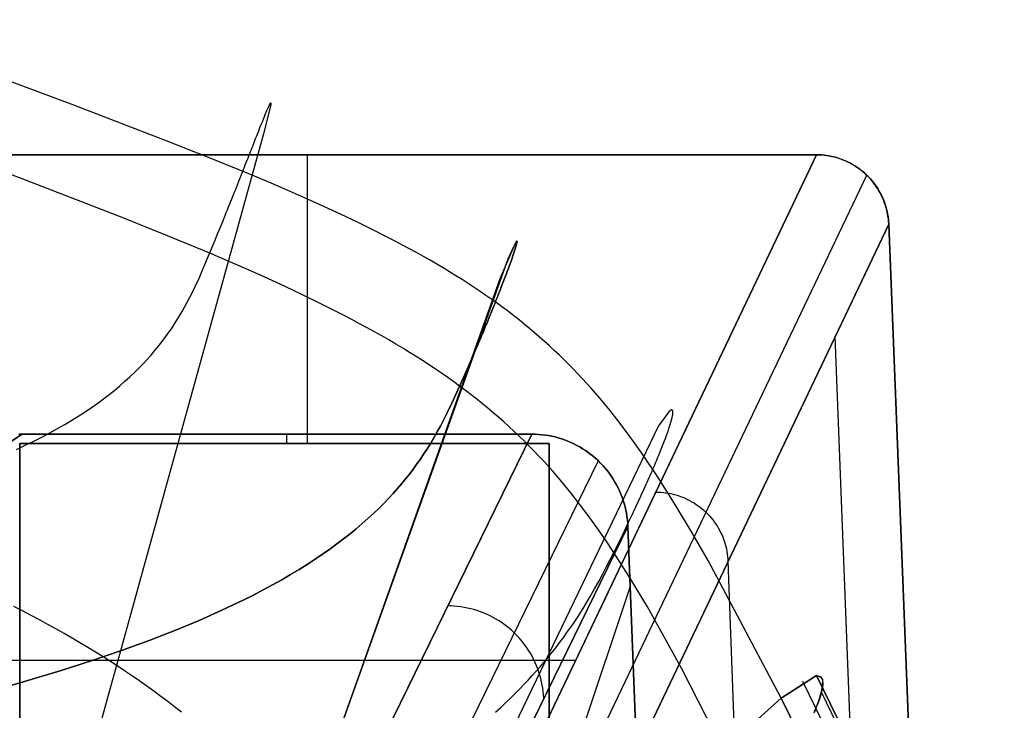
# Model space of a CAD drawing. Header units: millimetres. Extents: x -273 to 273, y -240 to 302.
# Tile 280 of 280: x 222 to 242, y 243 to 258. Entities that reach past the tile are written whole.
import ezdxf

# ---------------------------------------------------------------- set-up
doc = ezdxf.new("R2010")
doc.units = ezdxf.units.MM
doc.header["$MEASUREMENT"] = 0
doc.layers.add('IGES level 1', color=7, linetype='Continuous', true_color=0x3e413d)
doc.layers.add('IGES level 2', color=7, linetype='Continuous', true_color=0x008000)

msp = doc.modelspace()

# ---------------------------------------------------------------- linework, layer by layer
at = {"layer": 'IGES level 1'}
for p, q in [((215, 254.709), (238.559, 254.709)), ((238.559, 254.709), (215, 254.709)), ((227.981, 248.709), (227.981, 254.709)), ((228.542, 233.687, 420.443), (238.559, 254.709)), ((238.559, 254.709), (228.542, 233.687, 420.443)), ((238.559, 254.709), (238.611, 254.708, 0)), ((238.611, 254.708), (238.559, 254.709)), ((238.611, 254.708, 0), (238.664, 254.705, 0)), ((238.663, 254.705), (238.611, 254.708)), ((238.715, 254.7), (238.663, 254.705)), ((238.664, 254.705, 0), (238.716, 254.701, 0)), ((238.767, 254.694), (238.715, 254.7)), ((238.716, 254.701, 0), (238.767, 254.694, 0)), ((238.767, 254.694, 0), (238.819, 254.686, 0)), ((238.819, 254.685), (238.767, 254.694)), ((238.819, 254.686, 0), (238.87, 254.676, 0)), ((238.87, 254.675), (238.819, 254.685)), ((238.87, 254.676, 0), (238.921, 254.665, 0)), ((238.92, 254.663), (238.87, 254.675)), ((238.971, 254.65), (238.92, 254.663)), ((238.921, 254.665, 0), (238.971, 254.651, 0)), ((238.971, 254.651, 0), (239.021, 254.636, 0)), ((239.021, 254.635), (238.971, 254.65)), ((239.021, 254.636, 0), (239.071, 254.619, 0)), ((239.07, 254.618), (239.021, 254.635)), ((239.119, 254.599), (239.07, 254.618)), ((239.071, 254.619, 0), (239.119, 254.6, 0)), ((239.119, 254.6, 0), (239.167, 254.58, 0)), ((239.166, 254.578), (239.119, 254.599)), ((239.214, 254.556), (239.166, 254.578)), ((239.167, 254.58, 0), (239.215, 254.558, 0)), ((239.26, 254.533), (239.214, 254.556)), ((239.215, 254.558, 0), (239.261, 254.534, 0)), ((239.306, 254.507), (239.26, 254.533)), ((239.261, 254.534, 0), (239.307, 254.509, 0)), ((239.35, 254.48), (239.306, 254.507)), ((239.307, 254.509, 0), (239.352, 254.482, 0)), ((239.394, 254.452), (239.35, 254.48)), ((239.352, 254.482, 0), (239.396, 254.454, 0)), ((239.437, 254.422), (239.394, 254.452)), ((239.396, 254.454, 0), (239.438, 254.424, 0)), ((239.479, 254.391), (239.437, 254.422)), ((239.438, 254.424, 0), (239.48, 254.393, 0)), ((239.519, 254.358), (239.479, 254.391)), ((239.48, 254.393, 0), (239.521, 254.36, 0)), ((239.558, 254.324), (239.519, 254.358)), ((239.521, 254.36, 0), (239.56, 254.326, 0)), ((239.597, 254.288), (239.558, 254.324)), ((239.56, 254.326, 0), (239.598, 254.29, 0)), ((229.583, 233.266, 420.447), (239.601, 254.288, 0)), ((239.634, 254.252), (239.597, 254.288)), ((239.598, 254.29, 0), (239.635, 254.253, 0)), ((239.669, 254.214), (239.634, 254.252)), ((239.635, 254.253, 0), (239.671, 254.215, 0)), ((239.704, 254.174), (239.669, 254.214)), ((239.671, 254.215, 0), (239.705, 254.176, 0)), ((239.736, 254.134), (239.704, 254.174)), ((239.705, 254.176, 0), (239.738, 254.136, 0)), ((239.768, 254.092), (239.736, 254.134)), ((239.738, 254.136, 0), (239.77, 254.094, 0)), ((239.798, 254.05), (239.768, 254.092)), ((239.77, 254.094, 0), (239.8, 254.051, 0)), ((239.827, 254.006), (239.798, 254.05)), ((239.8, 254.051, 0), (239.828, 254.008, 0)), ((239.854, 253.962), (239.827, 254.006)), ((239.828, 254.008, 0), (239.855, 253.963, 0)), ((239.879, 253.916), (239.854, 253.962)), ((239.855, 253.963, 0), (239.881, 253.917, 0)), ((239.903, 253.87), (239.879, 253.916)), ((239.881, 253.917, 0), (239.905, 253.871, 0)), ((239.925, 253.823), (239.903, 253.87)), ((239.905, 253.871, 0), (239.927, 253.824, 0)), ((239.946, 253.775), (239.925, 253.823)), ((239.927, 253.824, 0), (239.947, 253.776, 0)), ((239.965, 253.726), (239.946, 253.775)), ((239.947, 253.776, 0), (239.966, 253.727, 0)), ((239.982, 253.677), (239.965, 253.726)), ((239.966, 253.727, 0), (239.983, 253.678, 0)), ((239.997, 253.627), (239.982, 253.677)), ((239.983, 253.678, 0), (239.999, 253.628, 0)), ((240.011, 253.577), (239.997, 253.627)), ((239.999, 253.628, 0), (240.012, 253.577, 0)), ((240.023, 253.526), (240.011, 253.577)), ((240.012, 253.577, 0), (240.024, 253.527, 0)), ((240.034, 253.475), (240.023, 253.526)), ((240.024, 253.527, 0), (240.034, 253.475, 0)), ((240.034, 253.475, 0), (240.043, 253.424, 0)), ((240.042, 253.424), (240.034, 253.475)), ((240.049, 253.372), (240.042, 253.424)), ((240.043, 253.424, 0), (240.049, 253.372, 0)), ((240.049, 253.372, 0), (240.054, 253.32, 0)), ((240.054, 253.32), (240.049, 253.372)), ((240.054, 253.32, 0), (240.057, 253.268)), ((240.057, 253.268), (240.054, 253.32)), ((240.057, 253.268), (230.041, 232.241, 420.406)), ((230.041, 232.241, 420.406), (240.057, 253.268)), ((240.057, 253.268), (240.985, 229.709)), ((240.985, 229.709), (240.057, 253.268)), ((239.96, 224.814, 46.729), (238.945, 250.934, 46.67)), ((190.145, 227.796, 418.308), (222.05, 248.902, 6)), ((222.05, 248.902, 6), (190.145, 227.796, 418.308)), ((222.05, 248.902, 6), (221.979, 248.901, 6)), ((221.979, 248.901, 6), (222.05, 248.902, 6)), ((232.641, 248.902, 6), (222.05, 248.902, 6)), ((222.05, 248.902, 6), (232.641, 248.902, 6)), ((222.242, 227.642, 421.314), (232.641, 248.902, 6)), ((232.641, 248.902, 6), (222.242, 227.642, 421.314)), ((227.55, 248.709, 6), (227.55, 248.902, 6)), ((232.71, 248.901, 6), (232.641, 248.902, 6)), ((232.641, 248.902, 6), (232.71, 248.901, 6)), ((232.78, 248.897, 6), (232.71, 248.901, 6)), ((232.71, 248.901, 6), (232.78, 248.897, 6)), ((232.849, 248.891, 6), (232.78, 248.897, 6)), ((232.78, 248.897, 6), (232.849, 248.891, 6)), ((232.918, 248.883, 6), (232.849, 248.891, 6)), ((232.849, 248.891, 6), (232.918, 248.882, 6)), ((232.987, 248.872, 6), (232.918, 248.883, 6)), ((232.918, 248.882, 6), (232.987, 248.872, 6)), ((233.055, 248.858, 6), (232.987, 248.872, 6)), ((232.987, 248.872, 6), (233.055, 248.858, 6)), ((233.123, 248.843, 6), (233.055, 248.858, 6)), ((233.055, 248.858, 6), (233.123, 248.843, 6)), ((233.19, 248.825, 6), (233.123, 248.843, 6)), ((233.123, 248.843, 6), (233.19, 248.825, 6)), ((233.257, 248.805, 6), (233.19, 248.825, 6)), ((233.19, 248.825, 6), (233.257, 248.804, 6)), ((233.323, 248.782, 6), (233.257, 248.805, 6)), ((233.257, 248.804, 6), (233.323, 248.782, 6)), ((233.388, 248.757, 6), (233.323, 248.782, 6)), ((233.323, 248.782, 6), (233.388, 248.757, 6)), ((222, 235.709), (222, 248.709)), ((222, 248.709), (222, 248.709, 6)), ((222, 248.709, 6), (222, 235.709, 6)), ((222, 235.709, 3), (222, 248.709, 3)), ((222, 248.709), (233, 248.709)), ((233, 248.709, 6), (222, 248.709, 6)), ((222, 248.709, 6), (222, 248.709)), ((222, 248.709, 3), (233, 248.709, 3)), ((233, 248.709, 6), (222, 248.709, 6)), ((222, 248.709, 6), (222, 235.709, 6)), ((222, 235.709), (222, 248.709)), ((222, 248.709), (233, 248.709)), ((227.5, 248.709), (227.5, 248.709, 6)), ((233, 248.709), (233, 248.709, 6)), ((233, 248.709), (233, 235.709)), ((233, 235.709, 6), (233, 248.709, 6)), ((233, 248.709, 6), (233, 248.709)), ((233, 248.709, 3), (233, 235.709, 3)), ((233, 235.709, 6), (233, 248.709, 6)), ((233, 248.709), (233, 235.709)), ((233.452, 248.73, 6), (233.388, 248.757, 6)), ((233.388, 248.757, 6), (233.452, 248.73, 6)), ((233.515, 248.701, 6), (233.452, 248.73, 6)), ((233.452, 248.73, 6), (233.515, 248.7, 6)), ((233.577, 248.669, 6), (233.515, 248.701, 6)), ((233.515, 248.7, 6), (233.577, 248.669, 6)), ((233.638, 248.635, 6), (233.577, 248.669, 6)), ((233.577, 248.669, 6), (233.638, 248.635, 6)), ((233.697, 248.6, 6), (233.638, 248.635, 6)), ((233.638, 248.635, 6), (233.697, 248.599, 6)), ((233.756, 248.562, 6), (233.697, 248.6, 6)), ((233.697, 248.599, 6), (233.756, 248.562, 6)), ((233.813, 248.522, 6), (233.756, 248.562, 6)), ((233.756, 248.562, 6), (233.813, 248.522, 6)), ((233.869, 248.48, 6), (233.813, 248.522, 6)), ((233.813, 248.522, 6), (233.868, 248.48, 6)), ((233.868, 248.48, 6), (233.923, 248.436, 6)), ((233.923, 248.436, 6), (233.869, 248.48, 6)), ((233.975, 248.391, 6), (233.923, 248.436, 6)), ((233.923, 248.436, 6), (233.975, 248.391, 6)), ((234.026, 248.344, 6), (233.975, 248.391, 6)), ((233.975, 248.391, 6), (234.026, 248.343, 6)), ((234.022, 248.347, 6), (223.626, 227.073, 421.464)), ((234.076, 248.294, 6), (234.026, 248.344, 6)), ((234.026, 248.343, 6), (234.075, 248.294, 6)), ((234.075, 248.294, 6), (234.123, 248.243, 6)), ((234.123, 248.244, 6), (234.076, 248.294, 6)), ((234.169, 248.191, 6), (234.123, 248.244, 6)), ((234.123, 248.243, 6), (234.169, 248.191, 6)), ((234.213, 248.137, 6), (234.169, 248.191, 6)), ((234.169, 248.191, 6), (234.213, 248.137, 6)), ((234.255, 248.082, 6), (234.213, 248.137, 6)), ((234.213, 248.137, 6), (234.255, 248.082, 6)), ((234.295, 248.025, 6), (234.255, 248.082, 6)), ((234.255, 248.082, 6), (234.295, 248.025, 6)), ((234.333, 247.967, 6), (234.295, 248.025, 6)), ((234.295, 248.025, 6), (234.333, 247.966, 6)), ((234.369, 247.907, 6), (234.333, 247.967, 6)), ((234.333, 247.966, 6), (234.369, 247.907, 6)), ((234.403, 247.846, 6), (234.369, 247.907, 6)), ((234.369, 247.907, 6), (234.402, 247.846, 6)), ((234.402, 247.846, 6), (234.434, 247.784, 6)), ((234.434, 247.784, 6), (234.403, 247.846, 6)), ((234.464, 247.721, 6), (234.434, 247.784, 6)), ((234.434, 247.784, 6), (234.464, 247.721, 6)), ((234.491, 247.657, 6), (234.464, 247.721, 6)), ((234.464, 247.721, 6), (234.491, 247.657, 6)), ((234.516, 247.592, 6), (234.491, 247.657, 6)), ((234.491, 247.657, 6), (234.516, 247.592, 6)), ((234.539, 247.527, 6), (234.516, 247.592, 6)), ((234.516, 247.592, 6), (234.539, 247.527, 6)), ((235.219, 247.699, 140.201), (235.271, 247.698, 140.203)), ((235.271, 247.698, 140.203), (235.323, 247.695, 140.204)), ((235.323, 247.695, 140.204), (235.375, 247.691, 140.205)), ((235.375, 247.691, 140.205), (235.427, 247.684, 140.206)), ((235.427, 247.684, 140.206), (235.479, 247.676, 140.206)), ((235.479, 247.676, 140.206), (235.53, 247.666, 140.207)), ((235.53, 247.666, 140.207), (235.581, 247.654, 140.208)), ((235.581, 247.654, 140.208), (235.631, 247.641, 140.208)), ((235.631, 247.641, 140.208), (235.681, 247.625, 140.209)), ((235.681, 247.625, 140.209), (235.731, 247.608, 140.209)), ((235.731, 247.608, 140.209), (235.779, 247.59, 140.209)), ((235.779, 247.59, 140.209), (235.827, 247.569, 140.209)), ((235.827, 247.569, 140.209), (235.875, 247.547, 140.209)), ((234.56, 247.46, 6), (234.539, 247.527, 6)), ((234.539, 247.527, 6), (234.56, 247.46, 6)), ((234.578, 247.393, 6), (234.56, 247.46, 6)), ((234.56, 247.46, 6), (234.578, 247.393, 6)), ((234.594, 247.325, 6), (234.578, 247.393, 6)), ((234.578, 247.393, 6), (234.594, 247.325, 6)), ((235.875, 247.547, 140.209), (235.921, 247.524, 140.209)), ((235.921, 247.524, 140.209), (235.967, 247.498, 140.209)), ((235.967, 247.498, 140.209), (236.012, 247.472, 140.209)), ((236.012, 247.472, 140.209), (236.056, 247.443, 140.209)), ((236.056, 247.443, 140.209), (236.098, 247.413, 140.208)), ((236.098, 247.413, 140.208), (236.14, 247.382, 140.208)), ((236.14, 247.382, 140.208), (236.181, 247.349, 140.207)), ((236.181, 247.349, 140.207), (236.22, 247.315, 140.206)), ((234.607, 247.257, 6), (234.594, 247.325, 6)), ((234.594, 247.325, 6), (234.607, 247.257, 6)), ((234.618, 247.188, 6), (234.607, 247.257, 6)), ((234.607, 247.257, 6), (234.618, 247.188, 6)), ((234.627, 247.119, 6), (234.618, 247.188, 6)), ((234.618, 247.188, 6), (234.627, 247.119, 6)), ((236.22, 247.315, 140.206), (236.258, 247.279, 140.205)), ((236.258, 247.279, 140.205), (236.295, 247.243, 140.204)), ((236.295, 247.243, 140.204), (236.331, 247.204, 140.203)), ((236.331, 247.204, 140.203), (236.365, 247.165, 140.202)), ((236.365, 247.165, 140.202), (236.398, 247.125, 140.201)), ((234.637, 246.981, 6), (224.233, 225.699, 421.551)), ((224.233, 225.699, 421.551), (234.637, 246.981, 6)), ((234.633, 247.05, 6), (234.627, 247.119, 6)), ((234.627, 247.119, 6), (234.633, 247.05, 6)), ((234.637, 246.981, 6), (234.633, 247.05, 6)), ((234.633, 247.05, 6), (234.637, 246.981, 6)), ((235.042, 236.682, 6), (234.637, 246.981, 6)), ((234.637, 246.981, 6), (235.042, 236.682, 6)), ((236.398, 247.125, 140.201), (236.43, 247.083, 140.2)), ((236.43, 247.083, 140.2), (236.46, 247.04, 140.198)), ((236.46, 247.04, 140.198), (236.489, 246.997, 140.197)), ((236.489, 246.997, 140.197), (236.516, 246.952, 140.195)), ((236.516, 246.952, 140.195), (236.541, 246.906, 140.193)), ((236.541, 246.906, 140.193), (236.565, 246.86, 140.192)), ((236.565, 246.86, 140.192), (236.587, 246.813, 140.19)), ((236.587, 246.813, 140.19), (236.608, 246.765, 140.188)), ((236.608, 246.765, 140.188), (236.626, 246.716, 140.186)), ((236.626, 246.716, 140.186), (236.644, 246.667, 140.184)), ((236.644, 246.667, 140.184), (236.659, 246.617, 140.182)), ((236.659, 246.617, 140.182), (236.673, 246.567, 140.179)), ((236.673, 246.567, 140.179), (236.685, 246.516, 140.177)), ((236.685, 246.516, 140.177), (236.695, 246.465, 140.175)), ((236.695, 246.465, 140.175), (236.703, 246.413, 140.173)), ((236.703, 246.413, 140.173), (236.71, 246.362, 140.17)), ((236.71, 246.362, 140.17), (236.714, 246.31, 140.168)), ((236.714, 246.31, 140.168), (236.717, 246.258, 140.165)), ((237.9, 215.019, 140.224), (236.721, 246.265, 140.01)), ((224.579, 215.578, 421.771), (234.687, 245.724, 6)), ((230.959, 245.331, 75.737), (230.89, 245.332, 75.736)), ((231.029, 245.327, 75.739), (230.959, 245.331, 75.737)), ((231.098, 245.321, 75.74), (231.029, 245.327, 75.739)), ((231.167, 245.312, 75.742), (231.098, 245.321, 75.74)), ((231.236, 245.301, 75.743), (231.167, 245.312, 75.742)), ((231.304, 245.288, 75.744), (231.236, 245.301, 75.743)), ((231.372, 245.272, 75.745), (231.304, 245.288, 75.744)), ((231.439, 245.254, 75.745), (231.372, 245.272, 75.745)), ((231.506, 245.234, 75.746), (231.439, 245.254, 75.745)), ((231.572, 245.211, 75.747), (231.506, 245.234, 75.746)), ((231.637, 245.187, 75.747), (231.572, 245.211, 75.747)), ((231.701, 245.159, 75.747), (231.637, 245.187, 75.747)), ((231.764, 245.13, 75.747), (231.701, 245.159, 75.747)), ((231.826, 245.098, 75.747), (231.764, 245.13, 75.747)), ((231.887, 245.065, 75.747), (231.826, 245.098, 75.747)), ((231.946, 245.029, 75.747), (231.887, 245.065, 75.747)), ((232.005, 244.991, 75.746), (231.946, 245.029, 75.747)), ((232.062, 244.951, 75.746), (232.005, 244.991, 75.746)), ((232.118, 244.91, 75.745), (232.062, 244.951, 75.746)), ((232.172, 244.866, 75.744), (232.118, 244.91, 75.745)), ((232.224, 244.82, 75.743), (232.172, 244.866, 75.744)), ((232.275, 244.773, 75.742), (232.224, 244.82, 75.743)), ((232.325, 244.724, 75.74), (232.275, 244.773, 75.742)), ((232.372, 244.673, 75.739), (232.325, 244.724, 75.74)), ((232.418, 244.621, 75.738), (232.372, 244.673, 75.739)), ((232.462, 244.567, 75.736), (232.418, 244.621, 75.738)), ((232.504, 244.511, 75.734), (232.462, 244.567, 75.736)), ((232.544, 244.454, 75.732), (232.504, 244.511, 75.734)), ((232.582, 244.396, 75.73), (232.544, 244.454, 75.732)), ((232.618, 244.337, 75.728), (232.582, 244.396, 75.73)), ((232.652, 244.276, 75.726), (232.618, 244.337, 75.728)), ((233.551, 244.198, 210.221), (198.483, 244.198, 210.221)), ((232.684, 244.214, 75.723), (232.652, 244.276, 75.726)), ((232.713, 244.151, 75.721), (232.684, 244.214, 75.723)), ((232.741, 244.087, 75.718), (232.713, 244.151, 75.721)), ((232.766, 244.022, 75.716), (232.741, 244.087, 75.718)), ((232.789, 243.957, 75.713), (232.766, 244.022, 75.716)), ((232.81, 243.89, 75.71), (232.789, 243.957, 75.713)), ((232.828, 243.823, 75.707), (232.81, 243.89, 75.71)), ((232.844, 243.756, 75.704), (232.828, 243.823, 75.707)), ((232.857, 243.687, 75.701), (232.844, 243.756, 75.704)), ((232.868, 243.619, 75.698), (232.857, 243.687, 75.701)), ((232.877, 243.55, 75.694), (232.868, 243.619, 75.698)), ((232.884, 243.481, 75.691), (232.877, 243.55, 75.694)), ((232.888, 243.411, 75.687), (232.884, 243.481, 75.691))]:
    msp.add_line(p, q, dxfattribs=at)
at = {"layer": 'IGES level 2', "color": 31, "true_color": 0xfabe47}
for p, q in [((223.128, 255.739, 759.161), (218.351, 257.517, 757.993)), ((222.051, 254.212, 798.046), (216.99, 256.104, 796.691)), ((225.099, 254.981, 759.584), (223.128, 255.739, 759.161)), ((227.167, 255.696, 792.148), (227.189, 255.744, 791.051)), ((227.189, 255.744, 791.051), (227.216, 255.786, 788.486)), ((227.218, 255.751, 785.383), (227.194, 255.636, 781.687)), ((227.216, 255.786, 788.486), (227.218, 255.751, 785.383)), ((227.194, 255.636, 781.687), (227.066, 255.147, 772.296)), ((227.085, 255.502, 794.407), (227.104, 255.549, 794.007)), ((227.104, 255.549, 794.007), (227.138, 255.631, 793.131)), ((227.138, 255.631, 793.131), (227.167, 255.696, 792.148)), ((226.993, 255.273, 795.771), (227.018, 255.336, 795.463)), ((227.018, 255.336, 795.463), (227.042, 255.395, 795.134)), ((227.042, 255.395, 795.134), (227.064, 255.45, 794.782)), ((227.064, 255.45, 794.782), (227.085, 255.502, 794.407)), ((227.066, 255.147, 772.296), (222.882, 240.007, 586.845)), ((226.925, 255.1, 796.45), (226.939, 255.136, 796.324)), ((226.939, 255.136, 796.324), (226.967, 255.207, 796.058)), ((226.967, 255.207, 796.058), (226.993, 255.273, 795.771)), ((225.992, 254.626, 759.748), (225.099, 254.981, 759.584)), ((226.848, 254.904, 797.013), (226.864, 254.945, 796.909)), ((226.864, 254.945, 796.909), (226.88, 254.985, 796.801)), ((226.88, 254.985, 796.801), (226.895, 255.024, 796.689)), ((226.895, 255.024, 796.689), (226.91, 255.062, 796.572)), ((226.91, 255.062, 796.572), (226.925, 255.1, 796.45)), ((226.763, 254.687, 797.471), (226.78, 254.732, 797.387)), ((226.78, 254.732, 797.387), (226.798, 254.776, 797.299)), ((226.798, 254.776, 797.299), (226.815, 254.82, 797.208)), ((226.815, 254.82, 797.208), (226.831, 254.862, 797.112)), ((226.831, 254.862, 797.112), (226.848, 254.904, 797.013)), ((226.827, 254.283, 759.878), (225.992, 254.626, 759.748)), ((226.688, 254.499, 797.772), (226.707, 254.547, 797.701)), ((226.707, 254.547, 797.701), (226.726, 254.595, 797.628)), ((226.726, 254.595, 797.628), (226.744, 254.641, 797.551)), ((226.744, 254.641, 797.551), (226.763, 254.687, 797.471)), ((226.609, 254.298, 798.021), (226.63, 254.35, 797.963)), ((226.63, 254.35, 797.963), (226.649, 254.4, 797.902)), ((226.649, 254.4, 797.902), (226.669, 254.45, 797.838)), ((226.669, 254.45, 797.838), (226.688, 254.499, 797.772)), ((224.131, 253.405, 798.539), (222.051, 254.212, 798.046)), ((226.525, 254.086, 798.226), (226.547, 254.14, 798.179)), ((226.547, 254.14, 798.179), (226.568, 254.194, 798.129)), ((226.568, 254.194, 798.129), (226.589, 254.246, 798.076)), ((226.589, 254.246, 798.076), (226.609, 254.298, 798.021)), ((227.223, 254.116, 759.93), (226.827, 254.283, 759.878)), ((227.607, 253.951, 759.973), (227.223, 254.116, 759.93)), ((226.436, 253.862, 798.394), (226.459, 253.919, 798.355)), ((226.459, 253.919, 798.355), (226.481, 253.975, 798.314)), ((226.481, 253.975, 798.314), (226.503, 254.031, 798.271)), ((226.503, 254.031, 798.271), (226.525, 254.086, 798.226)), ((227.978, 253.788, 760.006), (227.607, 253.951, 759.973)), ((226.366, 253.687, 798.499), (226.39, 253.746, 798.465)), ((226.39, 253.746, 798.465), (226.413, 253.804, 798.43)), ((226.413, 253.804, 798.43), (226.436, 253.862, 798.394)), ((228.336, 253.627, 760.03), (227.978, 253.788, 760.006)), ((226.268, 253.445, 798.617), (226.293, 253.507, 798.589)), ((226.293, 253.507, 798.589), (226.318, 253.567, 798.561)), ((226.318, 253.567, 798.561), (226.342, 253.628, 798.53)), ((226.342, 253.628, 798.53), (226.366, 253.687, 798.499)), ((228.682, 253.466, 760.043), (228.336, 253.627, 760.03)), ((225.071, 253.027, 798.731), (224.131, 253.405, 798.539)), ((226.166, 253.193, 798.716), (226.218, 253.32, 798.668)), ((226.218, 253.32, 798.668), (226.268, 253.445, 798.617)), ((229.016, 253.307, 760.047), (228.682, 253.466, 760.043)), ((229.34, 253.149, 760.04), (229.016, 253.307, 760.047)), ((226.113, 253.064, 798.761), (226.166, 253.193, 798.716)), ((229.652, 252.991, 760.022), (229.34, 253.149, 760.04)), ((225.948, 252.662, 798.885), (225.071, 253.027, 798.731)), ((225.808, 252.328, 798.984), (226.06, 252.932, 798.803)), ((226.06, 252.932, 798.803), (226.113, 253.064, 798.761)), ((229.804, 252.912, 760.009), (229.652, 252.991, 760.022)), ((229.954, 252.833, 759.994), (229.804, 252.912, 760.009)), ((232.265, 252.8, 780.566), (232.325, 252.91, 785.673)), ((232.325, 252.91, 785.673), (232.265, 252.8, 780.566)), ((232.332, 252.883, 789.661), (232.317, 252.822, 791.281)), ((232.317, 252.822, 791.281), (232.332, 252.883, 789.661)), ((232.325, 252.91, 785.673), (232.335, 252.913, 787.797)), ((232.335, 252.913, 787.797), (232.325, 252.91, 785.673)), ((232.335, 252.913, 787.797), (232.332, 252.883, 789.661)), ((232.332, 252.883, 789.661), (232.335, 252.913, 787.797)), ((230.101, 252.754, 759.975), (229.954, 252.833, 759.994)), ((230.246, 252.675, 759.954), (230.101, 252.754, 759.975)), ((230.388, 252.595, 759.93), (230.246, 252.675, 759.954)), ((232.265, 252.8, 780.566), (231.978, 252.129, 766.412)), ((232.15, 252.543, 774.194), (232.265, 252.8, 780.566)), ((232.27, 252.673, 793.296), (232.248, 252.609, 793.866)), ((232.248, 252.609, 793.866), (232.27, 252.673, 793.296)), ((232.289, 252.73, 792.677), (232.27, 252.673, 793.296)), ((232.27, 252.673, 793.296), (232.289, 252.73, 792.677)), ((232.317, 252.822, 791.281), (232.289, 252.73, 792.677)), ((232.289, 252.73, 792.677), (232.317, 252.822, 791.281)), ((226.365, 252.484, 798.947), (225.948, 252.662, 798.885)), ((226.767, 252.308, 798.999), (226.365, 252.484, 798.947)), ((226.573, 236.931, 545.676), (232.15, 252.543, 774.194)), ((230.528, 252.516, 759.903), (230.388, 252.595, 759.93)), ((230.666, 252.436, 759.873), (230.528, 252.516, 759.903)), ((232.224, 252.538, 794.388), (232.196, 252.46, 794.866)), ((232.196, 252.46, 794.866), (232.224, 252.538, 794.388)), ((232.248, 252.609, 793.866), (232.224, 252.538, 794.388)), ((232.224, 252.538, 794.388), (232.248, 252.609, 793.866)), ((225.733, 252.157, 799.031), (225.808, 252.328, 798.984)), ((227.155, 252.134, 799.039), (226.767, 252.308, 798.999)), ((230.801, 252.356, 759.84), (230.666, 252.436, 759.873)), ((230.934, 252.276, 759.805), (230.801, 252.356, 759.84)), ((231.065, 252.196, 759.766), (230.934, 252.276, 759.805)), ((232.132, 252.285, 795.696), (232.114, 252.237, 795.879)), ((232.114, 252.237, 795.879), (232.132, 252.285, 795.696)), ((232.149, 252.331, 795.504), (232.132, 252.285, 795.696)), ((232.132, 252.285, 795.696), (232.149, 252.331, 795.504)), ((232.165, 252.376, 795.301), (232.149, 252.331, 795.504)), ((232.149, 252.331, 795.504), (232.165, 252.376, 795.301)), ((232.196, 252.46, 794.866), (232.165, 252.376, 795.301)), ((232.165, 252.376, 795.301), (232.196, 252.46, 794.866)), ((225.653, 251.984, 799.077), (225.733, 252.157, 799.031)), ((231.978, 252.129, 766.412), (226.573, 236.931, 545.676)), ((227.53, 251.961, 799.069), (227.155, 252.134, 799.039)), ((231.194, 252.115, 759.724), (231.065, 252.196, 759.766)), ((231.321, 252.033, 759.679), (231.194, 252.115, 759.724)), ((232.056, 252.084, 796.375), (232.035, 252.03, 796.523)), ((232.035, 252.03, 796.523), (232.056, 252.084, 796.375)), ((232.076, 252.137, 796.218), (232.056, 252.084, 796.375)), ((232.056, 252.084, 796.375), (232.076, 252.137, 796.218)), ((232.095, 252.188, 796.053), (232.076, 252.137, 796.218)), ((232.076, 252.137, 796.218), (232.095, 252.188, 796.053)), ((232.114, 252.237, 795.879), (232.095, 252.188, 796.053)), ((232.095, 252.188, 796.053), (232.114, 252.237, 795.879)), ((225.568, 251.809, 799.121), (225.653, 251.984, 799.077)), ((227.892, 251.79, 799.087), (227.53, 251.961, 799.069)), ((231.445, 251.951, 759.632), (231.321, 252.033, 759.679)), ((231.568, 251.869, 759.581), (231.445, 251.951, 759.632)), ((231.689, 251.786, 759.526), (231.568, 251.869, 759.581)), ((231.969, 251.86, 796.919), (231.957, 251.83, 796.979)), ((231.957, 251.83, 796.979), (231.969, 251.86, 796.919)), ((231.992, 251.918, 796.795), (231.969, 251.86, 796.919)), ((231.969, 251.86, 796.919), (231.992, 251.918, 796.795)), ((232.014, 251.975, 796.662), (231.992, 251.918, 796.795)), ((231.992, 251.918, 796.795), (232.014, 251.975, 796.662)), ((232.035, 252.03, 796.523), (232.014, 251.975, 796.662)), ((232.014, 251.975, 796.662), (232.035, 252.03, 796.523)), ((225.476, 251.632, 799.161), (225.523, 251.72, 799.141)), ((225.523, 251.72, 799.141), (225.568, 251.809, 799.121)), ((228.241, 251.62, 799.094), (227.892, 251.79, 799.087)), ((231.808, 251.703, 759.469), (231.689, 251.786, 759.526)), ((231.925, 251.619, 759.409), (231.808, 251.703, 759.469)), ((231.884, 251.645, 797.301), (231.871, 251.613, 797.349)), ((231.871, 251.613, 797.349), (231.884, 251.645, 797.301)), ((231.896, 251.677, 797.251), (231.884, 251.645, 797.301)), ((231.884, 251.645, 797.301), (231.896, 251.677, 797.251)), ((231.909, 251.708, 797.2), (231.896, 251.677, 797.251)), ((231.896, 251.677, 797.251), (231.909, 251.708, 797.2)), ((231.921, 251.739, 797.147), (231.909, 251.708, 797.2)), ((231.909, 251.708, 797.2), (231.921, 251.739, 797.147)), ((231.933, 251.77, 797.093), (231.921, 251.739, 797.147)), ((231.921, 251.739, 797.147), (231.933, 251.77, 797.093)), ((231.945, 251.8, 797.037), (231.933, 251.77, 797.093)), ((231.933, 251.77, 797.093), (231.945, 251.8, 797.037)), ((231.957, 251.83, 796.979), (231.945, 251.8, 797.037)), ((231.945, 251.8, 797.037), (231.957, 251.83, 796.979)), ((225.324, 251.364, 799.213), (225.376, 251.453, 799.197)), ((225.376, 251.453, 799.197), (225.427, 251.543, 799.179)), ((225.427, 251.543, 799.179), (225.476, 251.632, 799.161)), ((228.579, 251.451, 799.089), (228.241, 251.62, 799.094)), ((228.743, 251.366, 799.081), (228.579, 251.451, 799.089)), ((231.804, 251.447, 797.566), (231.79, 251.413, 797.606)), ((231.79, 251.413, 797.606), (231.804, 251.447, 797.566)), ((231.818, 251.481, 797.526), (231.804, 251.447, 797.566)), ((231.804, 251.447, 797.566), (231.818, 251.481, 797.526)), ((231.831, 251.515, 797.483), (231.818, 251.481, 797.526)), ((231.818, 251.481, 797.526), (231.831, 251.515, 797.483)), ((231.845, 251.548, 797.44), (231.831, 251.515, 797.483)), ((231.831, 251.515, 797.483), (231.845, 251.548, 797.44)), ((231.858, 251.58, 797.395), (231.845, 251.548, 797.44)), ((231.845, 251.548, 797.44), (231.858, 251.58, 797.395)), ((231.871, 251.613, 797.349), (231.858, 251.58, 797.395)), ((231.858, 251.58, 797.395), (231.871, 251.613, 797.349)), ((232.041, 251.534, 759.345), (231.925, 251.619, 759.409)), ((232.154, 251.449, 759.278), (232.041, 251.534, 759.345)), ((232.266, 251.363, 759.208), (232.154, 251.449, 759.278)), ((225.211, 251.183, 799.241), (225.268, 251.274, 799.227)), ((225.268, 251.274, 799.227), (225.324, 251.364, 799.213)), ((228.904, 251.282, 799.071), (228.743, 251.366, 799.081)), ((229.063, 251.197, 799.058), (228.904, 251.282, 799.071)), ((231.718, 251.238, 797.784), (231.703, 251.202, 797.816)), ((231.703, 251.202, 797.816), (231.718, 251.238, 797.784)), ((231.733, 251.274, 797.751), (231.718, 251.238, 797.784)), ((231.718, 251.238, 797.784), (231.733, 251.274, 797.751)), ((231.747, 251.309, 797.716), (231.733, 251.274, 797.751)), ((231.733, 251.274, 797.751), (231.747, 251.309, 797.716)), ((231.762, 251.344, 797.681), (231.747, 251.309, 797.716)), ((231.747, 251.309, 797.716), (231.762, 251.344, 797.681)), ((231.776, 251.379, 797.644), (231.762, 251.344, 797.681)), ((231.762, 251.344, 797.681), (231.776, 251.379, 797.644)), ((231.79, 251.413, 797.606), (231.776, 251.379, 797.644)), ((231.776, 251.379, 797.644), (231.79, 251.413, 797.606)), ((232.377, 251.276, 759.134), (232.266, 251.363, 759.208)), ((232.485, 251.189, 759.057), (232.377, 251.276, 759.134)), ((225.088, 251.002, 799.262), (225.151, 251.093, 799.252)), ((225.151, 251.093, 799.252), (225.211, 251.183, 799.241)), ((229.219, 251.113, 799.042), (229.063, 251.197, 799.058)), ((229.372, 251.028, 799.022), (229.219, 251.113, 799.042)), ((231.642, 251.056, 797.934), (231.627, 251.018, 797.961)), ((231.627, 251.018, 797.961), (231.642, 251.056, 797.934)), ((231.658, 251.093, 797.906), (231.642, 251.056, 797.934)), ((231.642, 251.056, 797.934), (231.658, 251.093, 797.906)), ((231.673, 251.13, 797.877), (231.658, 251.093, 797.906)), ((231.658, 251.093, 797.906), (231.673, 251.13, 797.877)), ((231.688, 251.166, 797.847), (231.673, 251.13, 797.877)), ((231.673, 251.13, 797.877), (231.688, 251.166, 797.847)), ((231.703, 251.202, 797.816), (231.688, 251.166, 797.847)), ((231.688, 251.166, 797.847), (231.703, 251.202, 797.816)), ((232.593, 251.1, 758.977), (232.485, 251.189, 759.057)), ((232.699, 251.011, 758.893), (232.593, 251.1, 758.977)), ((224.954, 250.82, 799.277), (225.023, 250.911, 799.271)), ((225.023, 250.911, 799.271), (225.088, 251.002, 799.262)), ((229.522, 250.943, 798.999), (229.372, 251.028, 799.022)), ((229.67, 250.859, 798.973), (229.522, 250.943, 798.999)), ((229.816, 250.773, 798.944), (229.67, 250.859, 798.973)), ((231.546, 250.827, 798.083), (231.512, 250.748, 798.126)), ((231.512, 250.748, 798.126), (231.546, 250.827, 798.083)), ((231.579, 250.904, 798.036), (231.546, 250.827, 798.083)), ((231.546, 250.827, 798.083), (231.579, 250.904, 798.036)), ((231.595, 250.943, 798.012), (231.579, 250.904, 798.036)), ((231.579, 250.904, 798.036), (231.595, 250.943, 798.012)), ((231.611, 250.981, 797.987), (231.595, 250.943, 798.012)), ((231.595, 250.943, 798.012), (231.611, 250.981, 797.987)), ((231.627, 251.018, 797.961), (231.611, 250.981, 797.987)), ((231.611, 250.981, 797.987), (231.627, 251.018, 797.961)), ((232.803, 250.921, 758.806), (232.699, 251.011, 758.893)), ((232.906, 250.83, 758.715), (232.803, 250.921, 758.806)), ((233.008, 250.737, 758.621), (232.906, 250.83, 758.715)), ((224.73, 250.547, 799.284), (224.808, 250.638, 799.284)), ((224.808, 250.638, 799.284), (224.883, 250.729, 799.281)), ((224.883, 250.729, 799.281), (224.954, 250.82, 799.277)), ((229.958, 250.688, 798.911), (229.816, 250.773, 798.944)), ((230.099, 250.602, 798.875), (229.958, 250.688, 798.911)), ((231.478, 250.669, 798.167), (231.443, 250.588, 798.205)), ((231.443, 250.588, 798.205), (231.478, 250.669, 798.167)), ((231.512, 250.748, 798.126), (231.478, 250.669, 798.167)), ((231.478, 250.669, 798.167), (231.512, 250.748, 798.126)), ((233.108, 250.644, 758.523), (233.008, 250.737, 758.621)), ((233.208, 250.55, 758.422), (233.108, 250.644, 758.523)), ((224.564, 250.364, 799.278), (224.649, 250.456, 799.282)), ((224.649, 250.456, 799.282), (224.73, 250.547, 799.284)), ((230.237, 250.516, 798.836), (230.099, 250.602, 798.875)), ((230.373, 250.43, 798.793), (230.237, 250.516, 798.836)), ((230.506, 250.343, 798.747), (230.373, 250.43, 798.793)), ((231.372, 250.423, 798.276), (231.298, 250.255, 798.341)), ((231.298, 250.255, 798.341), (231.372, 250.423, 798.276)), ((231.408, 250.506, 798.242), (231.372, 250.423, 798.276)), ((231.372, 250.423, 798.276), (231.408, 250.506, 798.242)), ((231.443, 250.588, 798.205), (231.408, 250.506, 798.242)), ((231.408, 250.506, 798.242), (231.443, 250.588, 798.205)), ((233.306, 250.455, 758.317), (233.208, 250.55, 758.422)), ((233.403, 250.358, 758.208), (233.306, 250.455, 758.317)), ((224.384, 250.182, 799.262), (224.476, 250.273, 799.271)), ((224.476, 250.273, 799.271), (224.564, 250.364, 799.278)), ((230.637, 250.255, 798.698), (230.506, 250.343, 798.747)), ((230.766, 250.168, 798.644), (230.637, 250.255, 798.698)), ((231.298, 250.255, 798.341), (231.062, 249.726, 798.522)), ((231.222, 250.082, 798.402), (231.298, 250.255, 798.341)), ((233.499, 250.26, 758.096), (233.403, 250.358, 758.208)), ((233.687, 250.061, 757.861), (233.499, 250.26, 758.096)), ((224.188, 250, 799.235), (224.288, 250.091, 799.25)), ((224.288, 250.091, 799.25), (224.384, 250.182, 799.262)), ((230.893, 250.079, 798.588), (230.766, 250.168, 798.644)), ((231.018, 249.99, 798.528), (230.893, 250.079, 798.588)), ((230.978, 249.543, 798.581), (231.222, 250.082, 798.402)), ((233.873, 249.857, 757.61), (233.687, 250.061, 757.861)), ((223.862, 249.728, 799.173), (223.975, 249.818, 799.196)), ((223.975, 249.818, 799.196), (224.083, 249.909, 799.217)), ((224.083, 249.909, 799.217), (224.188, 250, 799.235)), ((231.141, 249.901, 798.464), (231.018, 249.99, 798.528)), ((231.262, 249.81, 798.396), (231.141, 249.901, 798.464)), ((231.381, 249.719, 798.325), (231.262, 249.81, 798.396)), ((234.054, 249.647, 757.345), (233.873, 249.857, 757.61)), ((223.622, 249.548, 799.116), (223.744, 249.638, 799.146)), ((223.744, 249.638, 799.146), (223.862, 249.728, 799.173)), ((231.062, 249.726, 798.522), (230.978, 249.543, 798.581)), ((231.499, 249.627, 798.25), (231.381, 249.719, 798.325)), ((231.614, 249.535, 798.171), (231.499, 249.627, 798.25)), ((234.233, 249.432, 757.063), (234.054, 249.647, 757.345)), ((223.363, 249.369, 799.046), (223.495, 249.458, 799.082)), ((223.495, 249.458, 799.082), (223.622, 249.548, 799.116)), ((230.978, 249.543, 798.581), (230.888, 249.356, 798.639)), ((230.888, 249.356, 798.639), (230.978, 249.543, 798.581)), ((231.728, 249.441, 798.089), (231.614, 249.535, 798.171)), ((231.84, 249.347, 798.003), (231.728, 249.441, 798.089)), ((234.41, 249.21, 756.767), (234.233, 249.432, 757.063)), ((235.546, 249.407, 780.843), (235.488, 249.364, 777.204)), ((235.573, 249.387, 783.902), (235.546, 249.407, 780.843)), ((222.937, 249.103, 798.913), (223.085, 249.192, 798.961)), ((223.085, 249.192, 798.961), (223.227, 249.28, 799.005)), ((223.227, 249.28, 799.005), (223.363, 249.369, 799.046)), ((230.888, 249.356, 798.639), (230.793, 249.167, 798.693)), ((230.793, 249.167, 798.693), (230.888, 249.356, 798.639)), ((231.95, 249.252, 797.913), (231.84, 249.347, 798.003)), ((232.059, 249.155, 797.819), (231.95, 249.252, 797.913)), ((234.584, 248.982, 756.454), (234.41, 249.21, 756.767)), ((235.488, 249.364, 777.204), (235.275, 249.078, 767.972)), ((235.539, 249.173, 788.493), (235.558, 249.247, 787.52)), ((235.558, 249.247, 787.52), (235.57, 249.308, 786.435)), ((235.57, 249.308, 786.435), (235.573, 249.387, 783.902)), ((222.626, 248.928, 798.806), (222.785, 249.016, 798.861)), ((222.785, 249.016, 798.861), (222.937, 249.103, 798.913)), ((235.275, 249.078, 767.972), (228.305, 234.584, 509.086)), ((230.742, 249.071, 798.719), (230.69, 248.975, 798.743)), ((230.69, 248.975, 798.743), (230.742, 249.071, 798.719)), ((230.793, 249.167, 798.693), (230.742, 249.071, 798.719)), ((230.742, 249.071, 798.719), (230.793, 249.167, 798.693)), ((232.167, 249.058, 797.721), (232.059, 249.155, 797.819)), ((232.273, 248.96, 797.619), (232.167, 249.058, 797.721)), ((235.459, 248.93, 790.482), (235.479, 248.985, 790.132)), ((235.479, 248.985, 790.132), (235.496, 249.037, 789.759)), ((235.496, 249.037, 789.759), (235.512, 249.085, 789.362)), ((235.512, 249.085, 789.362), (235.539, 249.173, 788.493)), ((222.293, 248.756, 798.682), (222.463, 248.842, 798.746)), ((222.463, 248.842, 798.746), (222.626, 248.928, 798.806)), ((230.579, 248.78, 798.787), (230.519, 248.681, 798.807)), ((230.519, 248.681, 798.807), (230.579, 248.78, 798.787)), ((230.635, 248.877, 798.766), (230.579, 248.78, 798.787)), ((230.579, 248.78, 798.787), (230.635, 248.877, 798.766)), ((230.69, 248.975, 798.743), (230.635, 248.877, 798.766)), ((230.635, 248.877, 798.766), (230.69, 248.975, 798.743)), ((232.377, 248.86, 797.513), (232.273, 248.96, 797.619)), ((232.48, 248.76, 797.403), (232.377, 248.86, 797.513)), ((234.757, 248.747, 756.125), (234.584, 248.982, 756.454)), ((235.391, 248.747, 791.404), (235.416, 248.811, 791.117)), ((235.416, 248.811, 791.117), (235.438, 248.872, 790.81)), ((235.438, 248.872, 790.81), (235.459, 248.93, 790.482)), ((221.936, 248.585, 798.541), (222.117, 248.67, 798.614)), ((222.117, 248.67, 798.614), (222.293, 248.756, 798.682)), ((230.458, 248.582, 798.824), (230.393, 248.483, 798.84)), ((230.393, 248.483, 798.84), (230.458, 248.582, 798.824)), ((230.519, 248.681, 798.807), (230.458, 248.582, 798.824)), ((230.458, 248.582, 798.824), (230.519, 248.681, 798.807)), ((232.582, 248.658, 797.29), (232.48, 248.76, 797.403)), ((232.683, 248.555, 797.172), (232.582, 248.658, 797.29)), ((234.929, 248.505, 755.78), (234.757, 248.747, 756.125)), ((235.309, 248.537, 792.148), (235.323, 248.574, 792.036)), ((235.323, 248.574, 792.036), (235.338, 248.61, 791.918)), ((235.338, 248.61, 791.918), (235.365, 248.68, 791.67)), ((235.365, 248.68, 791.67), (235.391, 248.747, 791.404)), ((230.326, 248.383, 798.853), (230.255, 248.282, 798.864)), ((230.255, 248.282, 798.864), (230.326, 248.383, 798.853)), ((230.393, 248.483, 798.84), (230.326, 248.383, 798.853)), ((230.326, 248.383, 798.853), (230.393, 248.483, 798.84)), ((232.783, 248.451, 797.05), (232.683, 248.555, 797.172)), ((232.881, 248.346, 796.923), (232.783, 248.451, 797.05)), ((235.269, 247.998, 755.039), (234.929, 248.505, 755.78)), ((235.229, 248.344, 792.651), (235.245, 248.384, 792.558)), ((235.245, 248.384, 792.558), (235.262, 248.423, 792.462)), ((235.262, 248.423, 792.462), (235.278, 248.462, 792.361)), ((235.278, 248.462, 792.361), (235.293, 248.5, 792.257)), ((235.293, 248.5, 792.257), (235.309, 248.537, 792.148)), ((230.182, 248.181, 798.872), (230.105, 248.079, 798.877)), ((230.105, 248.079, 798.877), (230.182, 248.181, 798.872)), ((230.255, 248.282, 798.864), (230.182, 248.181, 798.872)), ((230.182, 248.181, 798.872), (230.255, 248.282, 798.864)), ((233.075, 248.13, 796.658), (232.881, 248.346, 796.923)), ((235.139, 248.133, 793.059), (235.158, 248.177, 792.984)), ((235.158, 248.177, 792.984), (235.176, 248.219, 792.906)), ((235.176, 248.219, 792.906), (235.194, 248.262, 792.825)), ((235.194, 248.262, 792.825), (235.211, 248.303, 792.739)), ((235.211, 248.303, 792.739), (235.229, 248.344, 792.651)), ((230.024, 247.977, 798.879), (229.94, 247.875, 798.878)), ((229.94, 247.875, 798.878), (230.024, 247.977, 798.879)), ((230.105, 248.079, 798.877), (230.024, 247.977, 798.879)), ((230.024, 247.977, 798.879), (230.105, 248.079, 798.877)), ((233.264, 247.91, 796.376), (233.075, 248.13, 796.658)), ((235.06, 247.954, 793.327), (235.08, 248, 793.264)), ((235.08, 248, 793.264), (235.1, 248.045, 793.199)), ((235.1, 248.045, 793.199), (235.12, 248.089, 793.131)), ((235.12, 248.089, 793.131), (235.139, 248.133, 793.059)), ((235.609, 247.459, 754.229), (235.269, 247.998, 755.039)), ((229.852, 247.772, 798.874), (229.76, 247.668, 798.866)), ((229.76, 247.668, 798.866), (229.852, 247.772, 798.874)), ((229.94, 247.875, 798.878), (229.852, 247.772, 798.874)), ((229.852, 247.772, 798.874), (229.94, 247.875, 798.878)), ((233.451, 247.683, 796.077), (233.264, 247.91, 796.376)), ((234.953, 247.715, 793.599), (234.975, 247.764, 793.549)), ((234.975, 247.764, 793.549), (234.997, 247.813, 793.498)), ((234.997, 247.813, 793.498), (235.018, 247.86, 793.443)), ((235.018, 247.86, 793.443), (235.039, 247.907, 793.386)), ((235.039, 247.907, 793.386), (235.06, 247.954, 793.327)), ((229.665, 247.565, 798.855), (229.564, 247.461, 798.84)), ((229.564, 247.461, 798.84), (229.665, 247.565, 798.855)), ((229.76, 247.668, 798.866), (229.665, 247.565, 798.855)), ((229.665, 247.565, 798.855), (229.76, 247.668, 798.866)), ((233.634, 247.449, 795.76), (233.451, 247.683, 796.077)), ((234.861, 247.514, 793.774), (234.884, 247.566, 793.734)), ((234.884, 247.566, 793.734), (234.908, 247.616, 793.691)), ((234.908, 247.616, 793.691), (234.93, 247.666, 793.646)), ((234.93, 247.666, 793.646), (234.953, 247.715, 793.599)), ((229.46, 247.356, 798.821), (229.35, 247.252, 798.798)), ((229.35, 247.252, 798.798), (229.46, 247.356, 798.821)), ((229.564, 247.461, 798.84), (229.46, 247.356, 798.821)), ((229.46, 247.356, 798.821), (229.564, 247.461, 798.84)), ((233.815, 247.209, 795.425), (233.634, 247.449, 795.76)), ((234.763, 247.305, 793.92), (234.788, 247.358, 793.886)), ((234.788, 247.358, 793.886), (234.812, 247.411, 793.85)), ((234.812, 247.411, 793.85), (234.837, 247.463, 793.813)), ((234.837, 247.463, 793.813), (234.861, 247.514, 793.774)), ((235.953, 246.886, 753.349), (235.609, 247.459, 754.229)), ((229.236, 247.147, 798.77), (229.118, 247.042, 798.738)), ((229.118, 247.042, 798.738), (229.236, 247.147, 798.77)), ((229.35, 247.252, 798.798), (229.236, 247.147, 798.77)), ((229.236, 247.147, 798.77), (229.35, 247.252, 798.798)), ((233.993, 246.962, 795.072), (233.815, 247.209, 795.425)), ((234.686, 247.142, 794.013), (234.712, 247.196, 793.983)), ((234.712, 247.196, 793.983), (234.737, 247.251, 793.952)), ((234.737, 247.251, 793.952), (234.763, 247.305, 793.92)), ((229.118, 247.042, 798.738), (228.994, 246.936, 798.702)), ((228.994, 246.936, 798.702), (229.118, 247.042, 798.738)), ((234.17, 246.707, 794.701), (233.993, 246.962, 795.072)), ((234.578, 246.917, 794.122), (234.632, 247.03, 794.069)), ((234.632, 247.03, 794.069), (234.659, 247.086, 794.042)), ((234.659, 247.086, 794.042), (234.686, 247.142, 794.013)), ((228.865, 246.831, 798.66), (228.73, 246.725, 798.614)), ((228.73, 246.725, 798.614), (228.865, 246.831, 798.66)), ((228.994, 246.936, 798.702), (228.865, 246.831, 798.66)), ((228.865, 246.831, 798.66), (228.994, 246.936, 798.702)), ((234.346, 246.445, 794.311), (234.522, 246.802, 794.172)), ((234.522, 246.802, 794.172), (234.578, 246.917, 794.122)), ((236.302, 246.276, 752.397), (235.953, 246.886, 753.349)), ((228.591, 246.619, 798.562), (228.445, 246.513, 798.505)), ((228.445, 246.513, 798.505), (228.591, 246.619, 798.562)), ((228.73, 246.725, 798.614), (228.591, 246.619, 798.562)), ((228.591, 246.619, 798.562), (228.73, 246.725, 798.614)), ((234.346, 246.445, 794.311), (234.17, 246.707, 794.701)), ((228.294, 246.407, 798.443), (228.137, 246.301, 798.375)), ((228.137, 246.301, 798.375), (228.294, 246.407, 798.443)), ((228.445, 246.513, 798.505), (228.294, 246.407, 798.443)), ((228.294, 246.407, 798.443), (228.445, 246.513, 798.505)), ((234.196, 246.149, 794.42), (234.346, 246.445, 794.311)), ((234.695, 245.896, 793.474), (234.346, 246.445, 794.311)), ((227.973, 246.195, 798.301), (227.804, 246.089, 798.221)), ((227.804, 246.089, 798.221), (227.973, 246.195, 798.301)), ((228.137, 246.301, 798.375), (227.973, 246.195, 798.301)), ((227.973, 246.195, 798.301), (228.137, 246.301, 798.375)), ((234.117, 245.997, 794.473), (234.196, 246.149, 794.42)), ((237.822, 243.416, 747.825), (236.302, 246.276, 752.397)), ((227.628, 245.983, 798.135), (227.445, 245.876, 798.042)), ((227.445, 245.876, 798.042), (227.628, 245.983, 798.135)), ((227.804, 246.089, 798.221), (227.628, 245.983, 798.135)), ((227.628, 245.983, 798.135), (227.804, 246.089, 798.221)), ((234.034, 245.842, 794.525), (234.117, 245.997, 794.473)), ((227.256, 245.77, 797.943), (227.06, 245.664, 797.838)), ((227.06, 245.664, 797.838), (227.256, 245.77, 797.943)), ((227.445, 245.876, 798.042), (227.256, 245.77, 797.943)), ((227.256, 245.77, 797.943), (227.445, 245.876, 798.042)), ((233.947, 245.685, 794.573), (234.034, 245.842, 794.525)), ((235.044, 245.312, 792.559), (234.695, 245.896, 793.474)), ((226.856, 245.558, 797.725), (226.646, 245.452, 797.606)), ((226.646, 245.452, 797.606), (226.856, 245.558, 797.725)), ((227.06, 245.664, 797.838), (226.856, 245.558, 797.725)), ((226.856, 245.558, 797.725), (227.06, 245.664, 797.838)), ((233.808, 245.445, 794.637), (233.856, 245.525, 794.617)), ((233.856, 245.525, 794.617), (233.947, 245.685, 794.573)), ((222.057, 245.226, 796.273), (221.878, 245.318, 796.31)), ((226.646, 245.452, 797.606), (226.203, 245.241, 797.346)), ((226.203, 245.241, 797.346), (226.646, 245.452, 797.606)), ((233.709, 245.281, 794.674), (233.759, 245.363, 794.656)), ((233.759, 245.363, 794.656), (233.808, 245.445, 794.637)), ((235.757, 244.027, 790.487), (235.044, 245.312, 792.559)), ((222.235, 245.134, 796.234), (222.057, 245.226, 796.273)), ((222.41, 245.041, 796.191), (222.235, 245.134, 796.234)), ((226.203, 245.241, 797.346), (225.73, 245.03, 797.055)), ((225.73, 245.03, 797.055), (226.203, 245.241, 797.346)), ((233.548, 245.031, 794.716), (233.603, 245.115, 794.704)), ((233.603, 245.115, 794.704), (233.657, 245.199, 794.689)), ((233.657, 245.199, 794.689), (233.709, 245.281, 794.674)), ((222.582, 244.947, 796.144), (222.41, 245.041, 796.191)), ((222.753, 244.853, 796.095), (222.582, 244.947, 796.144)), ((225.73, 245.03, 797.055), (225.225, 244.82, 796.733)), ((225.225, 244.82, 796.733), (225.73, 245.03, 797.055)), ((233.433, 244.862, 794.735), (233.491, 244.947, 794.727)), ((233.491, 244.947, 794.727), (233.548, 245.031, 794.716)), ((222.921, 244.758, 796.042), (222.753, 244.853, 796.095)), ((223.087, 244.662, 795.985), (222.921, 244.758, 796.042)), ((225.225, 244.82, 796.733), (224.687, 244.611, 796.379)), ((224.687, 244.611, 796.379), (225.225, 244.82, 796.733)), ((233.245, 244.603, 794.748), (233.31, 244.69, 794.746)), ((233.31, 244.69, 794.746), (233.372, 244.776, 794.742)), ((233.372, 244.776, 794.742), (233.433, 244.862, 794.735)), ((223.252, 244.566, 795.925), (223.087, 244.662, 795.985)), ((223.414, 244.469, 795.862), (223.252, 244.566, 795.925)), ((224.687, 244.611, 796.379), (224.114, 244.404, 795.99)), ((224.114, 244.404, 795.99), (224.687, 244.611, 796.379)), ((233.11, 244.427, 794.745), (233.179, 244.515, 794.748)), ((233.179, 244.515, 794.748), (233.245, 244.603, 794.748)), ((223.574, 244.371, 795.795), (223.414, 244.469, 795.862)), ((224.114, 244.404, 795.99), (223.507, 244.198, 795.566)), ((223.507, 244.198, 795.566), (224.114, 244.404, 795.99)), ((223.732, 244.273, 795.725), (223.574, 244.371, 795.795)), ((232.966, 244.248, 794.73), (233.039, 244.338, 794.739)), ((233.039, 244.338, 794.739), (233.11, 244.427, 794.745)), ((223.507, 244.198, 795.566), (222.864, 243.992, 795.105)), ((222.864, 243.992, 795.105), (223.507, 244.198, 795.566)), ((223.889, 244.173, 795.651), (223.732, 244.273, 795.725)), ((224.043, 244.073, 795.573), (223.889, 244.173, 795.651)), ((232.813, 244.067, 794.704), (232.891, 244.158, 794.719)), ((232.891, 244.158, 794.719), (232.966, 244.248, 794.73)), ((222.864, 243.992, 795.105), (222.187, 243.786, 794.605)), ((222.187, 243.786, 794.605), (222.864, 243.992, 795.105)), ((224.196, 243.971, 795.492), (224.043, 244.073, 795.573)), ((224.347, 243.869, 795.407), (224.196, 243.971, 795.492)), ((224.497, 243.766, 795.318), (224.347, 243.869, 795.407)), ((232.565, 243.791, 794.642), (232.65, 243.883, 794.666)), ((232.65, 243.883, 794.666), (232.733, 243.976, 794.687)), ((232.733, 243.976, 794.687), (232.813, 244.067, 794.704)), ((237.338, 240.921, 785.312), (235.757, 244.027, 790.487)), ((238.555, 243.883, 768.493), (237.822, 243.416, 747.825)), ((237.822, 243.416, 747.825), (238.555, 243.883, 768.493)), ((238.665, 243.837, 773.755), (238.555, 243.883, 768.493)), ((242.271, 236.335, 756.311), (238.555, 243.883, 768.493)), ((238.555, 243.883, 768.493), (238.636, 243.867, 772.018)), ((238.555, 243.883, 768.493), (242.271, 236.335, 756.311)), ((222.187, 243.786, 794.605), (221.48, 243.578, 794.066)), ((221.48, 243.578, 794.066), (222.187, 243.786, 794.605)), ((224.644, 243.662, 795.226), (224.497, 243.766, 795.318)), ((232.386, 243.603, 794.583), (232.477, 243.697, 794.614)), ((232.477, 243.697, 794.614), (232.565, 243.791, 794.642)), ((241.88, 236.422, 747.829), (238.273, 243.759, 759.574)), ((238.636, 243.867, 772.018), (238.679, 243.804, 774.988)), ((238.661, 243.554, 779.296), (238.684, 243.676, 777.73)), ((238.686, 243.771, 775.891), (238.665, 243.837, 773.755)), ((238.686, 243.693, 777.453), (238.676, 243.621, 778.512)), ((238.679, 243.804, 774.988), (238.686, 243.693, 777.453)), ((238.684, 243.676, 777.73), (238.686, 243.771, 775.891)), ((224.79, 243.557, 795.13), (224.644, 243.662, 795.226)), ((224.935, 243.45, 795.03), (224.79, 243.557, 795.13)), ((232.196, 243.413, 794.509), (232.292, 243.509, 794.548)), ((232.292, 243.509, 794.548), (232.386, 243.603, 794.583)), ((238.618, 243.405, 780.612), (238.642, 243.483, 779.984)), ((238.657, 243.537, 779.464), (238.63, 243.444, 780.316)), ((238.642, 243.483, 779.984), (238.661, 243.554, 779.296)), ((238.676, 243.621, 778.512), (238.657, 243.537, 779.464)), ((242.459, 235.789, 766.836), (238.657, 243.537, 779.464)), ((225.078, 243.343, 794.927), (224.935, 243.45, 795.03)), ((225.219, 243.234, 794.819), (225.078, 243.343, 794.927)), ((231.994, 243.221, 794.419), (232.096, 243.318, 794.466)), ((232.096, 243.318, 794.466), (232.196, 243.413, 794.509)), ((237.822, 243.416, 747.825), (237.199, 242.85, 732.998)), ((237.199, 242.85, 732.998), (237.822, 243.416, 747.825)), ((241.265, 236.38, 736.697), (237.822, 243.416, 747.825)), ((237.822, 243.416, 747.825), (241.265, 236.38, 736.697)), ((238.574, 243.283, 781.418), (238.552, 243.225, 781.742)), ((238.555, 243.232, 781.704), (238.589, 243.322, 781.185)), ((238.595, 243.339, 781.073), (238.574, 243.283, 781.418)), ((238.589, 243.322, 781.185), (238.618, 243.405, 780.612)), ((238.63, 243.444, 780.316), (238.595, 243.339, 781.073)), ((225.359, 243.125, 794.708), (225.219, 243.234, 794.819)), ((231.888, 243.124, 794.368), (231.994, 243.221, 794.419)), ((238.527, 243.164, 782.045), (238.501, 243.1, 782.329)), ((238.516, 243.136, 782.174), (238.536, 243.185, 781.945)), ((238.552, 243.225, 781.742), (238.527, 243.164, 782.045)), ((238.536, 243.185, 781.945), (238.555, 243.232, 781.704))]:
    msp.add_line(p, q, dxfattribs=at)

doc.saveas('drawing.dxf')
